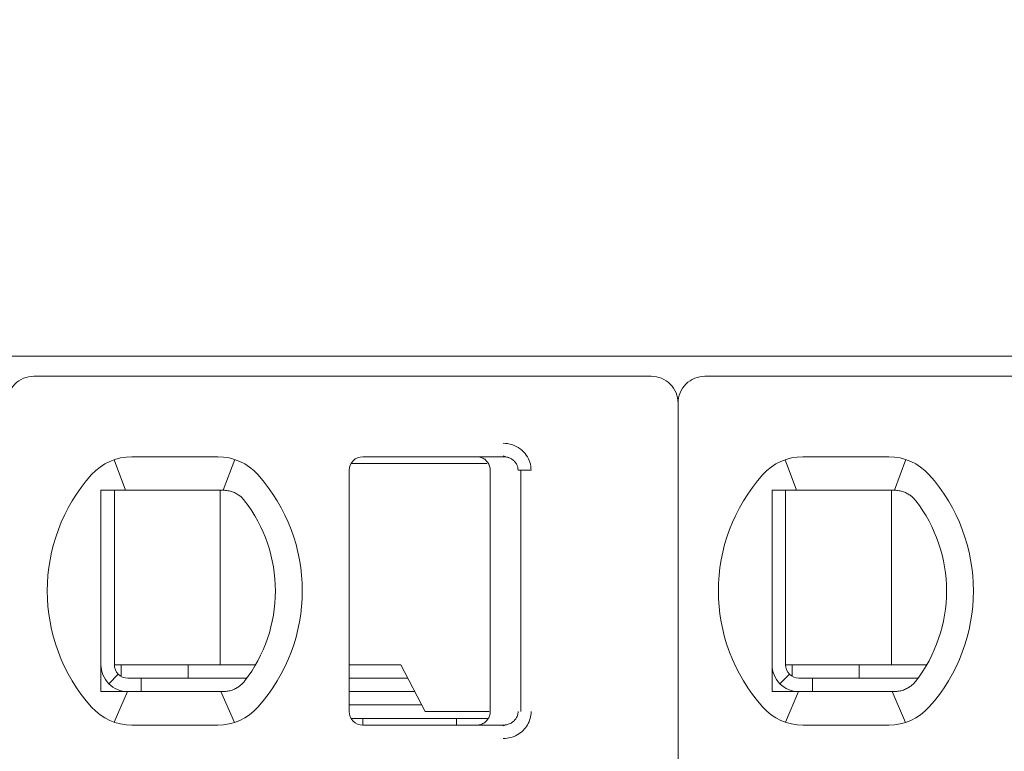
# Model space of a CAD drawing. Header units: millimetres. Extents: x -1114 to 1396, y -630 to 631.
# Tile 701 of 780: x 392.39 to 399.73, y 473.65 to 479.1. Entities that reach past the tile are written whole.
import ezdxf

# ---------------------------------------------------------------- set-up
doc = ezdxf.new("R2010")
doc.units = ezdxf.units.MM
doc.header["$MEASUREMENT"] = 0

msp = doc.modelspace()

# ---------------------------------------------------------------- linework, layer by layer
at = {"lineweight": 18}
for points, knots in [([(1038.9843, -629.7647), (1038.9843, -629.7647), (-1111.4882, -629.7647), (-1111.4882, -629.7647), (-1111.4882, -629.7647), (-1111.4882, -629.7647), (-1111.4882, 630.7883), (-1111.4882, 630.7883), (-1111.4882, 630.7883), (-1111.4882, 630.7883), (1038.9843, 630.7883), (1038.9843, 630.7883)], [0, 0, 0, 0, 0.333333, 0.333333, 0.333333, 0.333333, 0.666667, 0.666667, 0.666667, 0.666667, 1, 1, 1, 1]), ([(392.4989, 476.4434), (392.4458, 476.4434), (392.395, 476.4223), (392.3575, 476.3848), (392.3575, 476.3848), (392.3199, 476.3473), (392.2989, 476.2964), (392.2989, 476.2434)], [0, 0, 0, 0, 0.5, 0.5, 0.5, 0.5, 1, 1, 1, 1]), ([(397.2989, 476.2434), (397.2989, 476.2964), (397.2778, 476.3473), (397.2403, 476.3848), (397.2403, 476.3848), (397.2028, 476.4223), (397.1519, 476.4434), (397.0989, 476.4434)], [0, 0, 0, 0, 0.5, 0.5, 0.5, 0.5, 1, 1, 1, 1]), ([(397.4989, 476.4434), (397.4458, 476.4434), (397.395, 476.4223), (397.3575, 476.3848), (397.3575, 476.3848), (397.3199, 476.3473), (397.2989, 476.2964), (397.2989, 476.2434)], [0, 0, 0, 0, 0.5, 0.5, 0.5, 0.5, 1, 1, 1, 1]), ([(395.9963, 475.9434), (396.0183, 475.9435), (396.0395, 475.9403), (396.0606, 475.9335), (396.0606, 475.9335), (396.0817, 475.9267), (396.1027, 475.9165), (396.1213, 475.9028), (396.1213, 475.9028), (396.1398, 475.8892), (396.1559, 475.8723), (396.1681, 475.855), (396.1681, 475.855), (396.1803, 475.8378), (396.1886, 475.8203), (396.1944, 475.8018), (396.1944, 475.8018), (396.2001, 475.7832), (396.2032, 475.7637), (396.2034, 475.7434)], [0, 0, 0, 0, 0.2, 0.2, 0.2, 0.2, 0.4, 0.4, 0.4, 0.4, 0.6, 0.6, 0.6, 0.6, 0.8, 0.8, 0.8, 0.8, 1, 1, 1, 1]), ([(394.9489, 475.8434), (394.9224, 475.8434), (394.8969, 475.8328), (394.8782, 475.8141), (394.8782, 475.8141), (394.8594, 475.7953), (394.8489, 475.7699), (394.8489, 475.7434)], [0, 0, 0, 0, 0.5, 0.5, 0.5, 0.5, 1, 1, 1, 1]), ([(394.9489, 475.8434), (394.9224, 475.8434), (394.8969, 475.8328), (394.8782, 475.8141), (394.8782, 475.8141), (394.8594, 475.7953), (394.8489, 475.7699), (394.8489, 475.7434)], [0, 0, 0, 0, 0.5, 0.5, 0.5, 0.5, 1, 1, 1, 1]), ([(395.8989, 475.7434), (395.8989, 475.7538), (395.8972, 475.7642), (395.894, 475.7742), (395.894, 475.7742), (395.8908, 475.7841), (395.886, 475.7936), (395.8798, 475.8021), (395.8798, 475.8021), (395.8737, 475.8105), (395.8663, 475.818), (395.8578, 475.8241), (395.8578, 475.8241), (395.8494, 475.8303), (395.84, 475.8352), (395.83, 475.8384), (395.83, 475.8384), (395.82, 475.8417), (395.8095, 475.8434), (395.7989, 475.8434)], [0, 0, 0, 0, 0.2, 0.2, 0.2, 0.2, 0.4, 0.4, 0.4, 0.4, 0.6, 0.6, 0.6, 0.6, 0.8, 0.8, 0.8, 0.8, 1, 1, 1, 1]), ([(395.9963, 475.8434), (396.005, 475.8434), (396.0138, 475.8424), (396.0223, 475.8406), (396.0223, 475.8406), (396.0307, 475.8387), (396.0388, 475.836), (396.0465, 475.8325), (396.0465, 475.8325), (396.0541, 475.8289), (396.0613, 475.8246), (396.0678, 475.8196), (396.0678, 475.8196), (396.074, 475.8148), (396.0797, 475.8094), (396.0846, 475.8035), (396.0846, 475.8035), (396.0891, 475.7981), (396.093, 475.7922), (396.0963, 475.7859), (396.0963, 475.7859), (396.0995, 475.7797), (396.1021, 475.7731), (396.1038, 475.7663), (396.1038, 475.7663), (396.1058, 475.7588), (396.1068, 475.7511), (396.1068, 475.7434)], [0, 0, 0, 0, 0.142857, 0.142857, 0.142857, 0.142857, 0.285714, 0.285714, 0.285714, 0.285714, 0.428571, 0.428571, 0.428571, 0.428571, 0.571429, 0.571429, 0.571429, 0.571429, 0.714286, 0.714286, 0.714286, 0.714286, 0.857143, 0.857143, 0.857143, 0.857143, 1, 1, 1, 1]), ([(393.0604, 475.5934), (393.0536, 475.5934), (393.0468, 475.5934), (393.04, 475.5934), (393.04, 475.5934), (393.0332, 475.5934), (393.0263, 475.5934), (393.0195, 475.5934), (393.0195, 475.5934), (393.0126, 475.5934), (393.0058, 475.5934), (392.9989, 475.5934)], [0, 0, 0, 0, 0.333333, 0.333333, 0.333333, 0.333333, 0.666667, 0.666667, 0.666667, 0.666667, 1, 1, 1, 1]), ([(392.9989, 475.5934), (392.9989, 475.5424), (392.9989, 475.49), (392.9989, 475.435), (392.9989, 475.435), (392.9989, 475.4076), (392.9989, 475.3795), (392.9989, 475.3505), (392.9989, 475.3505), (392.9989, 475.3361), (392.9989, 475.3214), (392.9989, 475.3065), (392.9989, 475.3065), (392.9989, 475.2915), (392.9989, 475.2764), (392.9989, 475.261), (392.9989, 475.261), (392.9989, 475.2302), (392.9989, 475.1987), (392.9989, 475.166), (392.9989, 475.166), (392.9989, 475.1333), (392.9989, 475.0994), (392.9989, 475.0641), (392.9989, 475.0641), (392.9989, 475.0464), (392.9989, 475.0285), (392.9989, 475.0104), (392.9989, 475.0104), (392.9989, 474.9923), (392.9989, 474.974), (392.9989, 474.9555), (392.9989, 474.9555), (392.9989, 474.937), (392.9989, 474.9182), (392.9989, 474.8993), (392.9989, 474.8993), (392.9989, 474.8803), (392.9989, 474.8611), (392.9989, 474.842), (392.9989, 474.842), (392.9989, 474.804), (392.9989, 474.7665), (392.9989, 474.7294), (392.9989, 474.7294), (392.9989, 474.7201), (392.9989, 474.7109), (392.9989, 474.7017), (392.9989, 474.7017), (392.9989, 474.6925), (392.9989, 474.6833), (392.9989, 474.6741), (392.9989, 474.6741), (392.9989, 474.6559), (392.9989, 474.6381), (392.9989, 474.6206), (392.9989, 474.6206), (392.9989, 474.5857), (392.9989, 474.552), (392.9989, 474.5194), (392.9989, 474.5194), (392.9989, 474.5031), (392.9989, 474.487), (392.9989, 474.4711), (392.9989, 474.4711), (392.9989, 474.4553), (392.9989, 474.4396), (392.9989, 474.4243), (392.9989, 474.4243), (392.9989, 474.3936), (392.9989, 474.364), (392.9989, 474.3353), (392.9989, 474.3353), (392.9989, 474.3065), (392.9989, 474.2785), (392.9989, 474.2512), (392.9989, 474.2512), (392.9989, 474.1965), (392.9989, 474.1442), (392.9989, 474.0934)], [0, 0, 0, 0, 0.05, 0.05, 0.05, 0.05, 0.1, 0.1, 0.1, 0.1, 0.15, 0.15, 0.15, 0.15, 0.2, 0.2, 0.2, 0.2, 0.25, 0.25, 0.25, 0.25, 0.3, 0.3, 0.3, 0.3, 0.35, 0.35, 0.35, 0.35, 0.4, 0.4, 0.4, 0.4, 0.45, 0.45, 0.45, 0.45, 0.5, 0.5, 0.5, 0.5, 0.55, 0.55, 0.55, 0.55, 0.6, 0.6, 0.6, 0.6, 0.65, 0.65, 0.65, 0.65, 0.7, 0.7, 0.7, 0.7, 0.75, 0.75, 0.75, 0.75, 0.8, 0.8, 0.8, 0.8, 0.85, 0.85, 0.85, 0.85, 0.9, 0.9, 0.9, 0.9, 0.95, 0.95, 0.95, 0.95, 1, 1, 1, 1]), ([(393.2281, 475.5934), (393.2229, 475.5934), (393.2177, 475.5934), (393.2124, 475.5934), (393.2124, 475.5934), (393.2072, 475.5934), (393.2019, 475.5934), (393.1965, 475.5934), (393.1965, 475.5934), (393.1911, 475.5934), (393.1856, 475.5934), (393.1799, 475.5934), (393.1799, 475.5934), (393.1742, 475.5934), (393.1684, 475.5934), (393.1625, 475.5934), (393.1625, 475.5934), (393.1565, 475.5934), (393.1504, 475.5934), (393.1441, 475.5934), (393.1441, 475.5934), (393.1378, 475.5934), (393.1314, 475.5934), (393.1248, 475.5934), (393.1248, 475.5934), (393.1182, 475.5934), (393.1115, 475.5934), (393.1045, 475.5934), (393.1045, 475.5934), (393.0976, 475.5934), (393.0904, 475.5934), (393.0831, 475.5934), (393.0831, 475.5934), (393.0757, 475.5934), (393.0681, 475.5934), (393.0604, 475.5934)], [0, 0, 0, 0, 0.111111, 0.111111, 0.111111, 0.111111, 0.222222, 0.222222, 0.222222, 0.222222, 0.333333, 0.333333, 0.333333, 0.333333, 0.444444, 0.444444, 0.444444, 0.444444, 0.555556, 0.555556, 0.555556, 0.555556, 0.666667, 0.666667, 0.666667, 0.666667, 0.777778, 0.777778, 0.777778, 0.777778, 0.888889, 0.888889, 0.888889, 0.888889, 1, 1, 1, 1]), ([(393.8697, 475.5934), (393.8742, 475.5934), (393.8787, 475.5934), (393.8833, 475.5934), (393.8833, 475.5934), (393.8879, 475.5934), (393.8925, 475.5934), (393.8972, 475.5934), (393.8972, 475.5934), (393.9019, 475.5934), (393.9066, 475.5934), (393.9113, 475.5934)], [0, 0, 0, 0, 0.333333, 0.333333, 0.333333, 0.333333, 0.666667, 0.666667, 0.666667, 0.666667, 1, 1, 1, 1]), ([(393.9113, 475.5934), (393.9225, 475.5934), (393.9337, 475.5924), (393.9448, 475.5905), (393.9448, 475.5905), (393.9559, 475.5886), (393.9669, 475.5858), (393.9776, 475.582), (393.9776, 475.582), (393.9884, 475.5783), (393.9988, 475.5736), (394.0089, 475.5679)], [0, 0, 0, 0, 0.333333, 0.333333, 0.333333, 0.333333, 0.666667, 0.666667, 0.666667, 0.666667, 1, 1, 1, 1]), ([(394.0089, 475.5679), (394.0172, 475.5633), (394.025, 475.5582), (394.0323, 475.5526), (394.0323, 475.5526), (394.0396, 475.547), (394.0464, 475.5411), (394.0527, 475.5348), (394.0527, 475.5348), (394.0589, 475.5286), (394.0645, 475.5222), (394.0696, 475.5156)], [0, 0, 0, 0, 0.333333, 0.333333, 0.333333, 0.333333, 0.666667, 0.666667, 0.666667, 0.666667, 1, 1, 1, 1]), ([(398.0604, 475.5934), (398.0536, 475.5934), (398.0468, 475.5934), (398.04, 475.5934), (398.04, 475.5934), (398.0332, 475.5934), (398.0263, 475.5934), (398.0195, 475.5934), (398.0195, 475.5934), (398.0126, 475.5934), (398.0058, 475.5934), (397.9989, 475.5934)], [0, 0, 0, 0, 0.333333, 0.333333, 0.333333, 0.333333, 0.666667, 0.666667, 0.666667, 0.666667, 1, 1, 1, 1]), ([(397.9989, 475.5934), (397.9989, 475.5424), (397.9989, 475.49), (397.9989, 475.435), (397.9989, 475.435), (397.9989, 475.4076), (397.9989, 475.3795), (397.9989, 475.3505), (397.9989, 475.3505), (397.9989, 475.3361), (397.9989, 475.3214), (397.9989, 475.3065), (397.9989, 475.3065), (397.9989, 475.2915), (397.9989, 475.2764), (397.9989, 475.261), (397.9989, 475.261), (397.9989, 475.2302), (397.9989, 475.1987), (397.9989, 475.166), (397.9989, 475.166), (397.9989, 475.1333), (397.9989, 475.0994), (397.9989, 475.0641), (397.9989, 475.0641), (397.9989, 475.0464), (397.9989, 475.0285), (397.9989, 475.0104), (397.9989, 475.0104), (397.9989, 474.9923), (397.9989, 474.974), (397.9989, 474.9555), (397.9989, 474.9555), (397.9989, 474.937), (397.9989, 474.9182), (397.9989, 474.8993), (397.9989, 474.8993), (397.9989, 474.8803), (397.9989, 474.8611), (397.9989, 474.842), (397.9989, 474.842), (397.9989, 474.804), (397.9989, 474.7665), (397.9989, 474.7294), (397.9989, 474.7294), (397.9989, 474.7201), (397.9989, 474.7109), (397.9989, 474.7017), (397.9989, 474.7017), (397.9989, 474.6925), (397.9989, 474.6833), (397.9989, 474.6741), (397.9989, 474.6741), (397.9989, 474.6559), (397.9989, 474.6381), (397.9989, 474.6206), (397.9989, 474.6206), (397.9989, 474.5857), (397.9989, 474.552), (397.9989, 474.5194), (397.9989, 474.5194), (397.9989, 474.5031), (397.9989, 474.487), (397.9989, 474.4711), (397.9989, 474.4711), (397.9989, 474.4553), (397.9989, 474.4396), (397.9989, 474.4243), (397.9989, 474.4243), (397.9989, 474.3936), (397.9989, 474.364), (397.9989, 474.3353), (397.9989, 474.3353), (397.9989, 474.3065), (397.9989, 474.2785), (397.9989, 474.2512), (397.9989, 474.2512), (397.9989, 474.1965), (397.9989, 474.1442), (397.9989, 474.0934)], [0, 0, 0, 0, 0.05, 0.05, 0.05, 0.05, 0.1, 0.1, 0.1, 0.1, 0.15, 0.15, 0.15, 0.15, 0.2, 0.2, 0.2, 0.2, 0.25, 0.25, 0.25, 0.25, 0.3, 0.3, 0.3, 0.3, 0.35, 0.35, 0.35, 0.35, 0.4, 0.4, 0.4, 0.4, 0.45, 0.45, 0.45, 0.45, 0.5, 0.5, 0.5, 0.5, 0.55, 0.55, 0.55, 0.55, 0.6, 0.6, 0.6, 0.6, 0.65, 0.65, 0.65, 0.65, 0.7, 0.7, 0.7, 0.7, 0.75, 0.75, 0.75, 0.75, 0.8, 0.8, 0.8, 0.8, 0.85, 0.85, 0.85, 0.85, 0.9, 0.9, 0.9, 0.9, 0.95, 0.95, 0.95, 0.95, 1, 1, 1, 1]), ([(398.2281, 475.5934), (398.2229, 475.5934), (398.2177, 475.5934), (398.2124, 475.5934), (398.2124, 475.5934), (398.2072, 475.5934), (398.2019, 475.5934), (398.1965, 475.5934), (398.1965, 475.5934), (398.1911, 475.5934), (398.1856, 475.5934), (398.1799, 475.5934), (398.1799, 475.5934), (398.1742, 475.5934), (398.1684, 475.5934), (398.1625, 475.5934), (398.1625, 475.5934), (398.1565, 475.5934), (398.1504, 475.5934), (398.1441, 475.5934), (398.1441, 475.5934), (398.1378, 475.5934), (398.1314, 475.5934), (398.1248, 475.5934), (398.1248, 475.5934), (398.1182, 475.5934), (398.1115, 475.5934), (398.1045, 475.5934), (398.1045, 475.5934), (398.0976, 475.5934), (398.0904, 475.5934), (398.0831, 475.5934), (398.0831, 475.5934), (398.0757, 475.5934), (398.0681, 475.5934), (398.0604, 475.5934)], [0, 0, 0, 0, 0.111111, 0.111111, 0.111111, 0.111111, 0.222222, 0.222222, 0.222222, 0.222222, 0.333333, 0.333333, 0.333333, 0.333333, 0.444444, 0.444444, 0.444444, 0.444444, 0.555556, 0.555556, 0.555556, 0.555556, 0.666667, 0.666667, 0.666667, 0.666667, 0.777778, 0.777778, 0.777778, 0.777778, 0.888889, 0.888889, 0.888889, 0.888889, 1, 1, 1, 1]), ([(398.8697, 475.5934), (398.8742, 475.5934), (398.8787, 475.5934), (398.8833, 475.5934), (398.8833, 475.5934), (398.8879, 475.5934), (398.8925, 475.5934), (398.8972, 475.5934), (398.8972, 475.5934), (398.9019, 475.5934), (398.9066, 475.5934), (398.9113, 475.5934)], [0, 0, 0, 0, 0.333333, 0.333333, 0.333333, 0.333333, 0.666667, 0.666667, 0.666667, 0.666667, 1, 1, 1, 1]), ([(398.9113, 475.5934), (398.9225, 475.5934), (398.9337, 475.5924), (398.9448, 475.5905), (398.9448, 475.5905), (398.9559, 475.5886), (398.9669, 475.5858), (398.9776, 475.582), (398.9776, 475.582), (398.9884, 475.5783), (398.9988, 475.5736), (399.0089, 475.5679)], [0, 0, 0, 0, 0.333333, 0.333333, 0.333333, 0.333333, 0.666667, 0.666667, 0.666667, 0.666667, 1, 1, 1, 1]), ([(399.0089, 475.5679), (399.0172, 475.5633), (399.025, 475.5582), (399.0323, 475.5526), (399.0323, 475.5526), (399.0396, 475.547), (399.0464, 475.5411), (399.0527, 475.5348), (399.0527, 475.5348), (399.0589, 475.5286), (399.0645, 475.5222), (399.0696, 475.5156)], [0, 0, 0, 0, 0.333333, 0.333333, 0.333333, 0.333333, 0.666667, 0.666667, 0.666667, 0.666667, 1, 1, 1, 1]), ([(392.9989, 474.2934), (392.9989, 474.2403), (393.0199, 474.1895), (393.0575, 474.152), (393.0575, 474.152), (393.095, 474.1144), (393.1458, 474.0934), (393.1989, 474.0934)], [0, 0, 0, 0, 0.5, 0.5, 0.5, 0.5, 1, 1, 1, 1]), ([(393.0989, 474.2934), (393.0989, 474.2669), (393.1094, 474.2414), (393.1282, 474.2227), (393.1282, 474.2227), (393.1469, 474.2039), (393.1724, 474.1934), (393.1989, 474.1934)], [0, 0, 0, 0, 0.5, 0.5, 0.5, 0.5, 1, 1, 1, 1]), ([(397.9989, 474.2934), (397.9989, 474.2403), (398.0199, 474.1895), (398.0575, 474.152), (398.0575, 474.152), (398.095, 474.1144), (398.1458, 474.0934), (398.1989, 474.0934)], [0, 0, 0, 0, 0.5, 0.5, 0.5, 0.5, 1, 1, 1, 1]), ([(398.0989, 474.2934), (398.0989, 474.2669), (398.1094, 474.2414), (398.1282, 474.2227), (398.1282, 474.2227), (398.1469, 474.2039), (398.1724, 474.1934), (398.1989, 474.1934)], [0, 0, 0, 0, 0.5, 0.5, 0.5, 0.5, 1, 1, 1, 1]), ([(394.0696, 474.1712), (394.0643, 474.1643), (394.0584, 474.1576), (394.0521, 474.1514), (394.0521, 474.1514), (394.0458, 474.1451), (394.0391, 474.1393), (394.0318, 474.1338), (394.0318, 474.1338), (394.0246, 474.1284), (394.017, 474.1233), (394.0089, 474.1188)], [0, 0, 0, 0, 0.333333, 0.333333, 0.333333, 0.333333, 0.666667, 0.666667, 0.666667, 0.666667, 1, 1, 1, 1]), ([(399.0696, 474.1712), (399.0643, 474.1643), (399.0584, 474.1576), (399.0521, 474.1514), (399.0521, 474.1514), (399.0458, 474.1451), (399.0391, 474.1393), (399.0318, 474.1338), (399.0318, 474.1338), (399.0246, 474.1284), (399.017, 474.1233), (399.0089, 474.1188)], [0, 0, 0, 0, 0.333333, 0.333333, 0.333333, 0.333333, 0.666667, 0.666667, 0.666667, 0.666667, 1, 1, 1, 1]), ([(392.9989, 474.0934), (393.0058, 474.0934), (393.0126, 474.0934), (393.0195, 474.0934), (393.0195, 474.0934), (393.0263, 474.0934), (393.0331, 474.0934), (393.04, 474.0934), (393.04, 474.0934), (393.0468, 474.0934), (393.0536, 474.0934), (393.0604, 474.0934)], [0, 0, 0, 0, 0.333333, 0.333333, 0.333333, 0.333333, 0.666667, 0.666667, 0.666667, 0.666667, 1, 1, 1, 1]), ([(393.0604, 474.0934), (393.0681, 474.0934), (393.0757, 474.0934), (393.0831, 474.0934), (393.0831, 474.0934), (393.0904, 474.0934), (393.0976, 474.0934), (393.1045, 474.0934), (393.1045, 474.0934), (393.1115, 474.0934), (393.1182, 474.0934), (393.1248, 474.0934), (393.1248, 474.0934), (393.1314, 474.0934), (393.1378, 474.0934), (393.1441, 474.0934), (393.1441, 474.0934), (393.1504, 474.0934), (393.1565, 474.0934), (393.1625, 474.0934), (393.1625, 474.0934), (393.1684, 474.0934), (393.1742, 474.0934), (393.1799, 474.0934), (393.1799, 474.0934), (393.1855, 474.0934), (393.1911, 474.0934), (393.1965, 474.0934), (393.1965, 474.0934), (393.2019, 474.0934), (393.2072, 474.0934), (393.2124, 474.0934), (393.2124, 474.0934), (393.2177, 474.0934), (393.2229, 474.0934), (393.2281, 474.0934)], [0, 0, 0, 0, 0.111111, 0.111111, 0.111111, 0.111111, 0.222222, 0.222222, 0.222222, 0.222222, 0.333333, 0.333333, 0.333333, 0.333333, 0.444444, 0.444444, 0.444444, 0.444444, 0.555556, 0.555556, 0.555556, 0.555556, 0.666667, 0.666667, 0.666667, 0.666667, 0.777778, 0.777778, 0.777778, 0.777778, 0.888889, 0.888889, 0.888889, 0.888889, 1, 1, 1, 1]), ([(393.9113, 474.0934), (393.9065, 474.0934), (393.9019, 474.0934), (393.8972, 474.0934), (393.8972, 474.0934), (393.8925, 474.0934), (393.8878, 474.0934), (393.8833, 474.0934), (393.8833, 474.0934), (393.8787, 474.0934), (393.8742, 474.0934), (393.8697, 474.0934)], [0, 0, 0, 0, 0.333333, 0.333333, 0.333333, 0.333333, 0.666667, 0.666667, 0.666667, 0.666667, 1, 1, 1, 1]), ([(394.0089, 474.1188), (393.9988, 474.1132), (393.9883, 474.1085), (393.9776, 474.1047), (393.9776, 474.1047), (393.9669, 474.1009), (393.9559, 474.0981), (393.9448, 474.0962), (393.9448, 474.0962), (393.9337, 474.0943), (393.9225, 474.0934), (393.9113, 474.0934)], [0, 0, 0, 0, 0.333333, 0.333333, 0.333333, 0.333333, 0.666667, 0.666667, 0.666667, 0.666667, 1, 1, 1, 1]), ([(397.9989, 474.0934), (398.0058, 474.0934), (398.0126, 474.0934), (398.0195, 474.0934), (398.0195, 474.0934), (398.0263, 474.0934), (398.0331, 474.0934), (398.04, 474.0934), (398.04, 474.0934), (398.0468, 474.0934), (398.0536, 474.0934), (398.0604, 474.0934)], [0, 0, 0, 0, 0.333333, 0.333333, 0.333333, 0.333333, 0.666667, 0.666667, 0.666667, 0.666667, 1, 1, 1, 1]), ([(398.0604, 474.0934), (398.0681, 474.0934), (398.0757, 474.0934), (398.0831, 474.0934), (398.0831, 474.0934), (398.0904, 474.0934), (398.0976, 474.0934), (398.1045, 474.0934), (398.1045, 474.0934), (398.1115, 474.0934), (398.1182, 474.0934), (398.1248, 474.0934), (398.1248, 474.0934), (398.1314, 474.0934), (398.1378, 474.0934), (398.1441, 474.0934), (398.1441, 474.0934), (398.1504, 474.0934), (398.1565, 474.0934), (398.1625, 474.0934), (398.1625, 474.0934), (398.1684, 474.0934), (398.1742, 474.0934), (398.1799, 474.0934), (398.1799, 474.0934), (398.1855, 474.0934), (398.1911, 474.0934), (398.1965, 474.0934), (398.1965, 474.0934), (398.2019, 474.0934), (398.2072, 474.0934), (398.2124, 474.0934), (398.2124, 474.0934), (398.2177, 474.0934), (398.2229, 474.0934), (398.2281, 474.0934)], [0, 0, 0, 0, 0.111111, 0.111111, 0.111111, 0.111111, 0.222222, 0.222222, 0.222222, 0.222222, 0.333333, 0.333333, 0.333333, 0.333333, 0.444444, 0.444444, 0.444444, 0.444444, 0.555556, 0.555556, 0.555556, 0.555556, 0.666667, 0.666667, 0.666667, 0.666667, 0.777778, 0.777778, 0.777778, 0.777778, 0.888889, 0.888889, 0.888889, 0.888889, 1, 1, 1, 1]), ([(398.9113, 474.0934), (398.9065, 474.0934), (398.9019, 474.0934), (398.8972, 474.0934), (398.8972, 474.0934), (398.8925, 474.0934), (398.8878, 474.0934), (398.8833, 474.0934), (398.8833, 474.0934), (398.8787, 474.0934), (398.8742, 474.0934), (398.8697, 474.0934)], [0, 0, 0, 0, 0.333333, 0.333333, 0.333333, 0.333333, 0.666667, 0.666667, 0.666667, 0.666667, 1, 1, 1, 1]), ([(399.0089, 474.1188), (398.9988, 474.1132), (398.9883, 474.1085), (398.9776, 474.1047), (398.9776, 474.1047), (398.9669, 474.1009), (398.9559, 474.0981), (398.9448, 474.0962), (398.9448, 474.0962), (398.9337, 474.0943), (398.9225, 474.0934), (398.9113, 474.0934)], [0, 0, 0, 0, 0.333333, 0.333333, 0.333333, 0.333333, 0.666667, 0.666667, 0.666667, 0.666667, 1, 1, 1, 1]), ([(394.8489, 473.9434), (394.8489, 473.9169), (394.8594, 473.8914), (394.8782, 473.8727), (394.8782, 473.8727), (394.8969, 473.8539), (394.9224, 473.8434), (394.9489, 473.8434)], [0, 0, 0, 0, 0.5, 0.5, 0.5, 0.5, 1, 1, 1, 1]), ([(394.8489, 473.9434), (394.8489, 473.9169), (394.8594, 473.8914), (394.8782, 473.8727), (394.8782, 473.8727), (394.8969, 473.8539), (394.9224, 473.8434), (394.9489, 473.8434)], [0, 0, 0, 0, 0.5, 0.5, 0.5, 0.5, 1, 1, 1, 1]), ([(395.8989, 473.9434), (395.8989, 473.9329), (395.8972, 473.9225), (395.894, 473.9126), (395.894, 473.9126), (395.8908, 473.9026), (395.886, 473.8932), (395.8798, 473.8847), (395.8798, 473.8847), (395.8737, 473.8762), (395.8663, 473.8688), (395.8578, 473.8626), (395.8578, 473.8626), (395.8494, 473.8565), (395.84, 473.8516), (395.83, 473.8483), (395.83, 473.8483), (395.82, 473.8451), (395.8095, 473.8434), (395.7989, 473.8434)], [0, 0, 0, 0, 0.2, 0.2, 0.2, 0.2, 0.4, 0.4, 0.4, 0.4, 0.6, 0.6, 0.6, 0.6, 0.8, 0.8, 0.8, 0.8, 1, 1, 1, 1]), ([(396.1068, 473.9434), (396.1068, 473.9349), (396.1056, 473.9264), (396.1032, 473.9182), (396.1032, 473.9182), (396.1009, 473.91), (396.0974, 473.9022), (396.0929, 473.8949), (396.0929, 473.8949), (396.0883, 473.8874), (396.0827, 473.8805), (396.0763, 473.8744), (396.0763, 473.8744), (396.0697, 473.8681), (396.0622, 473.8627), (396.0541, 473.8582), (396.0541, 473.8582), (396.0456, 473.8534), (396.0364, 473.8497), (396.0268, 473.8473), (396.0268, 473.8473), (396.0169, 473.8447), (396.0066, 473.8434), (395.9963, 473.8434)], [0, 0, 0, 0, 0.166667, 0.166667, 0.166667, 0.166667, 0.333333, 0.333333, 0.333333, 0.333333, 0.5, 0.5, 0.5, 0.5, 0.666667, 0.666667, 0.666667, 0.666667, 0.833333, 0.833333, 0.833333, 0.833333, 1, 1, 1, 1]), ([(396.2034, 473.9434), (396.2034, 473.926), (396.2011, 473.9092), (396.1966, 473.8927), (396.1966, 473.8927), (396.1921, 473.8761), (396.1852, 473.8598), (396.1764, 473.8447), (396.1764, 473.8447), (396.1676, 473.8296), (396.1568, 473.8157), (396.144, 473.8032), (396.144, 473.8032), (396.1311, 473.7906), (396.1162, 473.7795), (396.1005, 473.7706), (396.1005, 473.7706), (396.0848, 473.7617), (396.0683, 473.755), (396.051, 473.7505), (396.051, 473.7505), (396.0336, 473.7459), (396.0154, 473.7436), (395.9963, 473.7434)], [0, 0, 0, 0, 0.166667, 0.166667, 0.166667, 0.166667, 0.333333, 0.333333, 0.333333, 0.333333, 0.5, 0.5, 0.5, 0.5, 0.666667, 0.666667, 0.666667, 0.666667, 0.833333, 0.833333, 0.833333, 0.833333, 1, 1, 1, 1])]:
    msp.add_open_spline(points, degree=3, knots=knots, dxfattribs=at)
for points in [[(372.4489, 476.5934), (372.4489, 476.5934), (412.1489, 476.5934), (412.1489, 476.5934)], [(397.0989, 476.4434), (397.0989, 476.4434), (392.4989, 476.4434), (392.4989, 476.4434)], [(402.0989, 476.4434), (402.0989, 476.4434), (397.4989, 476.4434), (397.4989, 476.4434)], [(397.2989, 476.2434), (397.2989, 476.2434), (397.2989, 465.8234), (397.2989, 465.8234)], [(397.2989, 476.2434), (397.2989, 476.2434), (397.2989, 465.8234), (397.2989, 465.8234)], [(395.9952, 475.8503), (395.9952, 475.8503), (396.0389, 475.8356), (396.0389, 475.8356)], [(393.2281, 475.8434), (393.1142, 475.8434), (393.0058, 475.7949), (392.9299, 475.71)], [(393.2281, 475.8434), (393.1142, 475.8434), (393.0058, 475.7949), (392.9299, 475.71)], [(393.0973, 475.8214), (393.0973, 475.8214), (393.1818, 475.5934), (393.1818, 475.5934)], [(393.2281, 475.8434), (393.2281, 475.8434), (393.8697, 475.8434), (393.8697, 475.8434)], [(393.2281, 475.8434), (393.2281, 475.8434), (393.8697, 475.8434), (393.8697, 475.8434)], [(394.1678, 475.71), (394.092, 475.7949), (393.9835, 475.8434), (393.8697, 475.8434)], [(394.1678, 475.71), (394.092, 475.7949), (393.9835, 475.8434), (393.8697, 475.8434)], [(393.9106, 475.5934), (393.9106, 475.5934), (393.9961, 475.8229), (393.9961, 475.8229)], [(395.5298, 475.7934), (395.5298, 475.7934), (394.8623, 475.7934), (394.8623, 475.7934)], [(394.9489, 475.8434), (394.9489, 475.8434), (395.9963, 475.8434), (395.9963, 475.8434)], [(395.9963, 475.8434), (395.9963, 475.8434), (394.9489, 475.8434), (394.9489, 475.8434)], [(395.8736, 475.7934), (395.8736, 475.7934), (395.5298, 475.7934), (395.5298, 475.7934)], [(395.9963, 475.8434), (395.9963, 475.8434), (395.8976, 475.8434), (395.8976, 475.8434)], [(398.2281, 475.8434), (398.1142, 475.8434), (398.0058, 475.7949), (397.9299, 475.71)], [(398.2281, 475.8434), (398.1142, 475.8434), (398.0058, 475.7949), (397.9299, 475.71)], [(398.0973, 475.8214), (398.0973, 475.8214), (398.1818, 475.5934), (398.1818, 475.5934)], [(398.2281, 475.8434), (398.2281, 475.8434), (398.8697, 475.8434), (398.8697, 475.8434)], [(398.2281, 475.8434), (398.2281, 475.8434), (398.8697, 475.8434), (398.8697, 475.8434)], [(399.1678, 475.71), (399.092, 475.7949), (398.9835, 475.8434), (398.8697, 475.8434)], [(399.1678, 475.71), (399.092, 475.7949), (398.9835, 475.8434), (398.8697, 475.8434)], [(398.9961, 475.8229), (398.9961, 475.8229), (398.9106, 475.5934), (398.9106, 475.5934)], [(392.9299, 475.71), (392.4885, 475.2166), (392.4885, 474.4702), (392.9299, 473.9767)], [(392.9299, 475.71), (392.4885, 475.2166), (392.4885, 474.4702), (392.9299, 473.9767)], [(394.1678, 473.9767), (394.6092, 474.4702), (394.6092, 475.2166), (394.1678, 475.71)], [(394.1678, 473.9767), (394.6092, 474.4702), (394.6092, 475.2166), (394.1678, 475.71)], [(394.8489, 473.9434), (394.8489, 473.9434), (394.8489, 475.7434), (394.8489, 475.7434)], [(394.8489, 473.9434), (394.8489, 473.9434), (394.8489, 475.7434), (394.8489, 475.7434)], [(395.8989, 473.9434), (395.8989, 473.9434), (395.8989, 475.7434), (395.8989, 475.7434)], [(396.1068, 475.7434), (396.1068, 475.7434), (396.2034, 475.7434), (396.2034, 475.7434)], [(396.1266, 473.9434), (396.1266, 473.9434), (396.1266, 475.7434), (396.1266, 475.7434)], [(397.9299, 475.71), (397.4885, 475.2166), (397.4885, 474.4702), (397.9299, 473.9767)], [(397.9299, 475.71), (397.4885, 475.2166), (397.4885, 474.4702), (397.9299, 473.9767)], [(399.1678, 473.9767), (399.6092, 474.4702), (399.6092, 475.2166), (399.1678, 475.71)], [(399.1678, 473.9767), (399.6092, 474.4702), (399.6092, 475.2166), (399.1678, 475.71)], [(393.0989, 475.5934), (393.0989, 475.5934), (393.0989, 474.2934), (393.0989, 474.2934)], [(393.8697, 475.5934), (393.8697, 475.5934), (393.2281, 475.5934), (393.2281, 475.5934)], [(393.888, 475.5934), (393.888, 475.5934), (393.888, 474.2934), (393.888, 474.2934)], [(398.0989, 475.5934), (398.0989, 475.5934), (398.0989, 474.2934), (398.0989, 474.2934)], [(398.8697, 475.5934), (398.8697, 475.5934), (398.2281, 475.5934), (398.2281, 475.5934)], [(398.888, 475.5934), (398.888, 475.5934), (398.888, 474.2934), (398.888, 474.2934)], [(394.2989, 474.8434), (394.2989, 475.0866), (394.2182, 475.323), (394.0696, 475.5156)], [(399.2989, 474.8434), (399.2989, 475.0866), (399.2182, 475.323), (399.0696, 475.5156)], [(394.0696, 474.1712), (394.2182, 474.3637), (394.2989, 474.6001), (394.2989, 474.8434)], [(399.0696, 474.1712), (399.2182, 474.3637), (399.2989, 474.6001), (399.2989, 474.8434)], [(393.0989, 474.2934), (393.0989, 474.2934), (393.8584, 474.2934), (393.8584, 474.2934)], [(393.1489, 474.2068), (393.1489, 474.2068), (393.1489, 474.2934), (393.1489, 474.2934)], [(393.6489, 474.1934), (393.6489, 474.1934), (393.6489, 474.2934), (393.6489, 474.2934)], [(393.8584, 474.2934), (393.8584, 474.2934), (393.9092, 474.2934), (393.9092, 474.2934)], [(394.1515, 474.2934), (394.1515, 474.2934), (393.9092, 474.2934), (393.9092, 474.2934)], [(395.2332, 474.2934), (395.2332, 474.2934), (394.8489, 474.2934), (394.8489, 474.2934)], [(395.4137, 473.9434), (395.4137, 473.9434), (395.2332, 474.2934), (395.2332, 474.2934)], [(398.0989, 474.2934), (398.0989, 474.2934), (398.8584, 474.2934), (398.8584, 474.2934)], [(398.1489, 474.2068), (398.1489, 474.2068), (398.1489, 474.2934), (398.1489, 474.2934)], [(398.6489, 474.1934), (398.6489, 474.1934), (398.6489, 474.2934), (398.6489, 474.2934)], [(398.8584, 474.2934), (398.8584, 474.2934), (398.9092, 474.2934), (398.9092, 474.2934)], [(399.1515, 474.2934), (399.1515, 474.2934), (398.9092, 474.2934), (398.9092, 474.2934)], [(393.1282, 474.2227), (393.1282, 474.2227), (393.0575, 474.152), (393.0575, 474.152)], [(393.2989, 474.1934), (393.2989, 474.1934), (393.1989, 474.1934), (393.1989, 474.1934)], [(393.2989, 474.1934), (393.2989, 474.1934), (393.2989, 474.0934), (393.2989, 474.0934)], [(393.2989, 474.1934), (393.2989, 474.1934), (394.0863, 474.1934), (394.0863, 474.1934)], [(394.8489, 474.1934), (394.8489, 474.1934), (395.2848, 474.1934), (395.2848, 474.1934)], [(398.1282, 474.2227), (398.1282, 474.2227), (398.0575, 474.152), (398.0575, 474.152)], [(398.2989, 474.1934), (398.2989, 474.1934), (398.1989, 474.1934), (398.1989, 474.1934)], [(398.2989, 474.1934), (398.2989, 474.1934), (399.0863, 474.1934), (399.0863, 474.1934)], [(398.2989, 474.1934), (398.2989, 474.1934), (398.2989, 474.0934), (398.2989, 474.0934)], [(393.0983, 473.865), (393.0983, 473.865), (393.1957, 474.0934), (393.1957, 474.0934)], [(393.2281, 474.0934), (393.2281, 474.0934), (393.8697, 474.0934), (393.8697, 474.0934)], [(393.9939, 473.8632), (393.9939, 473.8632), (393.8928, 474.0934), (393.8928, 474.0934)], [(395.3364, 474.0934), (395.3364, 474.0934), (394.8489, 474.0934), (394.8489, 474.0934)], [(398.0983, 473.865), (398.0983, 473.865), (398.1957, 474.0934), (398.1957, 474.0934)], [(398.2281, 474.0934), (398.2281, 474.0934), (398.8697, 474.0934), (398.8697, 474.0934)], [(398.9939, 473.8632), (398.9939, 473.8632), (398.8928, 474.0934), (398.8928, 474.0934)], [(392.9299, 473.9767), (393.0058, 473.8919), (393.1142, 473.8434), (393.2281, 473.8434)], [(392.9299, 473.9767), (393.0058, 473.8919), (393.1142, 473.8434), (393.2281, 473.8434)], [(393.8697, 473.8434), (393.9835, 473.8434), (394.092, 473.8919), (394.1678, 473.9767)], [(393.8697, 473.8434), (393.9835, 473.8434), (394.092, 473.8919), (394.1678, 473.9767)], [(395.3879, 473.9934), (395.3879, 473.9934), (394.8489, 473.9934), (394.8489, 473.9934)], [(395.4137, 473.9434), (395.4137, 473.9434), (395.5298, 473.9434), (395.5298, 473.9434)], [(395.5298, 473.9434), (395.5298, 473.9434), (395.8923, 473.9434), (395.8923, 473.9434)], [(397.9299, 473.9767), (398.0058, 473.8919), (398.1142, 473.8434), (398.2281, 473.8434)], [(397.9299, 473.9767), (398.0058, 473.8919), (398.1142, 473.8434), (398.2281, 473.8434)], [(398.8697, 473.8434), (398.9835, 473.8434), (399.092, 473.8919), (399.1678, 473.9767)], [(398.8697, 473.8434), (398.9835, 473.8434), (399.092, 473.8919), (399.1678, 473.9767)], [(395.8754, 473.8934), (395.8754, 473.8934), (394.8623, 473.8934), (394.8623, 473.8934)], [(394.9489, 473.8434), (394.9489, 473.8434), (394.9489, 473.8934), (394.9489, 473.8934)], [(395.6489, 473.8934), (395.6489, 473.8934), (395.6489, 473.8434), (395.6489, 473.8434)], [(393.2281, 473.8434), (393.2281, 473.8434), (393.8697, 473.8434), (393.8697, 473.8434)], [(393.8697, 473.8434), (393.8697, 473.8434), (393.2281, 473.8434), (393.2281, 473.8434)], [(394.9489, 473.8434), (394.9489, 473.8434), (395.9963, 473.8434), (395.9963, 473.8434)], [(394.9489, 473.8434), (394.9489, 473.8434), (395.9963, 473.8434), (395.9963, 473.8434)], [(396.0185, 473.8455), (396.0185, 473.8455), (395.9952, 473.8365), (395.9952, 473.8365)], [(395.9963, 473.8366), (395.9963, 473.8366), (395.9963, 473.8434), (395.9963, 473.8434)], [(398.2281, 473.8434), (398.2281, 473.8434), (398.8697, 473.8434), (398.8697, 473.8434)], [(398.8697, 473.8434), (398.8697, 473.8434), (398.2281, 473.8434), (398.2281, 473.8434)]]:
    msp.add_open_spline(points, degree=3, dxfattribs=at)

doc.saveas('drawing.dxf')
